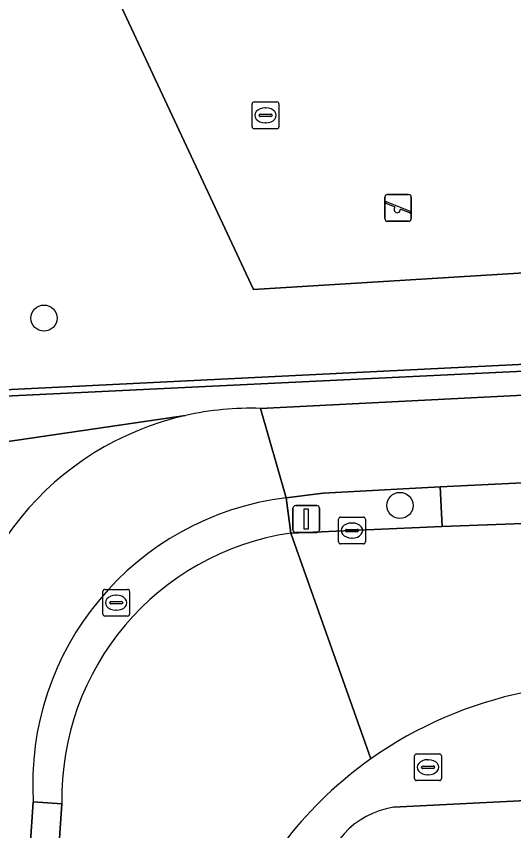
# Model space of a CAD drawing. Extents: x 161848 to 162726, y 385382 to 386521.
# Drawn here: x 162056.32 to 162074.9, y 386345.9 to 386376.34 of the extents above; entities that cross this region are included whole.
import ezdxf

# ---------------------------------------------------------------- set-up
doc = ezdxf.new("R2010")
doc.units = 0
for name, color, linetype in [('IMGEO_Boom', 7, 'Continuous'), ('IMGEO_Brandkraan', 7, 'Continuous'), ('IMGEO_Erf', 7, 'Continuous'), ('IMGEO_Fietspad_gesloten', 7, 'Continuous'), ('IMGEO_Groenvoorziening', 7, 'Continuous'), ('IMGEO_Kolk', 7, 'Continuous'), ('IMGEO_Lichtmast', 7, 'Continuous'), ('IMGEO_Muur', 7, 'Continuous'), ('IMGEO_Rijbaan_lokaal_open', 7, 'Continuous'), ('IMGEO_Rioolput', 7, 'Continuous'), ('IMGEO_Speelvoorziening', 7, 'Continuous'), ('IMGEO_Voetpad_open', 7, 'Continuous')]:
    doc.layers.add(name, color=color, linetype=linetype)

msp = doc.modelspace()

# ---------------------------------------------------------------- linework, layer by layer
at = {"layer": 'IMGEO_Boom'}
for centre in [(162057.356, 386365.059), (162070.652, 386358.059)]:
    msp.add_circle(centre, 0.489, dxfattribs=at)
at = {"layer": 'IMGEO_Brandkraan'}
for p, q in [((162071.274, 386348.776), (162072.126, 386348.776)), ((162071.199, 386347.85), (162071.199, 386348.702)), ((162071.687, 386348.556), (162071.712, 386348.556)), ((162072.2, 386348.702), (162072.2, 386347.85)), ((162071.458, 386348.27), (162071.458, 386348.282)), ((162071.896, 386348.233), (162071.498, 386348.233)), ((162071.501, 386348.319), (162071.899, 386348.319)), ((162071.942, 386348.282), (162071.942, 386348.27)), ((162071.71, 386347.996), (162071.685, 386347.996)), ((162072.126, 386347.776), (162071.274, 386347.776))]:
    msp.add_line(p, q, dxfattribs=at)
for points in [[(162071.274, 386348.776), (162072.126, 386348.776)], [(162071.199, 386347.85), (162071.199, 386348.702)], [(162072.2, 386348.702), (162072.2, 386347.85)], [(162072.126, 386347.776), (162071.274, 386347.776)]]:
    msp.add_lwpolyline(points, dxfattribs=at)
for centre, radius, start, end in [((162071.276, 386348.7), 0.0765, 91.552, 178.448), ((162071.276, 386348.7), 0.0765, 91.552, 178.448), ((162072.124, 386348.7), 0.0765, 1.552, 88.448), ((162072.124, 386348.7), 0.0765, 1.552, 88.448), ((162071.498, 386348.279), 0.0403, 85.8775, 175.7526), ((162071.495, 386348.269), 0.0366, 178.938, 274.7102), ((162071.899, 386348.276), 0.043, 264.8664, 352.4533), ((162071.903, 386348.281), 0.0386, 1.7309, 96.639), ((162071.276, 386347.852), 0.0765, 181.552, 268.448), ((162071.276, 386347.852), 0.0765, 181.552, 268.448), ((162072.124, 386347.852), 0.0765, 271.552, 358.448), ((162072.124, 386347.852), 0.0765, 271.552, 358.448)]:
    msp.add_arc(centre, radius, start, end, dxfattribs=at)
for centre, major_axis, ratio, start_param, end_param in [((162071.686, 386348.276), (-0.387, 0.002), 0.722429, 4.712389, 7.853982), ((162071.711, 386348.276), (-0.39, 0.002), 0.717154, 1.570796, 4.712389)]:
    msp.add_ellipse(centre, major_axis=major_axis, ratio=ratio, start_param=start_param, end_param=end_param, dxfattribs=at)
at = {"layer": 'IMGEO_Erf'}
for points in [[(162063.824, 386466.818), (162063.346, 386466.196), (162062.937, 386465.085), (162060.869, 386434.271), (162060.371, 386426.78), (162059.237, 386409.724), (162058.573, 386399.326), (162060.958, 386395.005), (162059.81, 386377.62), (162065.185, 386366.125), (162080.144, 386367.054), (162079.904, 386363.565), (162083.018, 386363.719), (162083.776, 386375.504), (162081.967, 386375.629), (162083.614, 386400.266), (162087.248, 386400.02), (162088.726, 386422.297), (162089.716, 386422.193)], [(162124.225, 386349.488), (162070.409, 386346.778)]]:
    msp.add_lwpolyline(points, dxfattribs=at)
msp.add_arc((162070.891, 386343.663), 3.152, 98.794, 176.4754, dxfattribs=at)
at = {"layer": 'IMGEO_Fietspad_gesloten'}
for points in [[(162152.32, 386366.073), (162131.297, 386364.979), (162122.27, 386364.487), (162115.293, 386364.208), (162065.445, 386361.685), (162066.4, 386358.343), (162067.788, 386358.516), (162072.157, 386358.748), (162075.491, 386358.922), (162086.436, 386359.471), (162094.846, 386359.878), (162096.891, 386359.975), (162105.153, 386360.438), (162111.169, 386360.718), (162114.532, 386360.894), (162114.921, 386360.914), (162141.51, 386361.575), (162146.968, 386361.723)], [(162066.4, 386358.343), (162065.445, 386361.685)], [(162054.002, 386350.846), (162045.852, 386229.774), (162049.041, 386229.563), (162049.789, 386240.833), (162050.732, 386254.748), (162051.885, 386271.703), (162053.125, 386290.31), (162053.462, 386295.238), (162056.953, 386346.978)]]:
    msp.add_lwpolyline(points, dxfattribs=at)
for centre, radius, start, end in [((162065.074, 386350.653), 11.038, 88.0754, 102.7513), ((162065.076, 386350.614), 11.076, 102.7141, 178.8022), ((162067.714, 386347.642), 10.781, 96.9993, 183.5315)]:
    msp.add_arc(centre, radius, start, end, dxfattribs=at)
at = {"layer": 'IMGEO_Groenvoorziening'}
for points in [[(162079.904, 386363.565), (162080.144, 386367.054), (162065.185, 386366.125), (162059.81, 386377.62), (162060.958, 386395.005), (162058.573, 386399.326), (162059.237, 386409.724), (162060.371, 386426.78), (162059.326, 386426.861), (162058.28, 386411.611), (162056.721, 386387.548), (162054.854, 386362.326)], [(162072.157, 386358.748), (162067.788, 386358.516), (162066.4, 386358.343), (162066.573, 386357.021), (162072.225, 386357.267)]]:
    msp.add_lwpolyline(points, close=True, dxfattribs=at)
at = {"layer": 'IMGEO_Kolk'}
for p, q in [((162065.206, 386373.135), (162066.058, 386373.135)), ((162065.131, 386372.209), (162065.131, 386373.061)), ((162065.619, 386372.915), (162065.644, 386372.915)), ((162066.132, 386373.061), (162066.132, 386372.209)), ((162065.39, 386372.629), (162065.39, 386372.641)), ((162065.828, 386372.592), (162065.43, 386372.592)), ((162065.433, 386372.678), (162065.831, 386372.678)), ((162065.874, 386372.641), (162065.874, 386372.629)), ((162065.642, 386372.355), (162065.617, 386372.355)), ((162066.058, 386372.135), (162065.206, 386372.135)), ((162068.433, 386357.621), (162069.285, 386357.621)), ((162068.358, 386356.695), (162068.358, 386357.547)), ((162068.846, 386357.401), (162068.871, 386357.401)), ((162069.359, 386357.547), (162069.359, 386356.695)), ((162068.617, 386357.115), (162068.617, 386357.127)), ((162069.055, 386357.078), (162068.657, 386357.078)), ((162068.66, 386357.164), (162069.058, 386357.164)), ((162069.101, 386357.127), (162069.101, 386357.115)), ((162068.869, 386356.841), (162068.844, 386356.841)), ((162069.285, 386356.621), (162068.433, 386356.621))]:
    msp.add_line(p, q, dxfattribs=at)
for points in [[(162065.206, 386373.135), (162066.058, 386373.135)], [(162065.131, 386372.209), (162065.131, 386373.061)], [(162066.132, 386373.061), (162066.132, 386372.209)], [(162066.058, 386372.135), (162065.206, 386372.135)], [(162068.433, 386357.621), (162069.285, 386357.621)], [(162068.358, 386356.695), (162068.358, 386357.547)], [(162069.359, 386357.547), (162069.359, 386356.695)], [(162069.285, 386356.621), (162068.433, 386356.621)]]:
    msp.add_lwpolyline(points, dxfattribs=at)
for centre, radius, start, end in [((162065.208, 386373.059), 0.0765, 91.552, 178.448), ((162065.208, 386373.059), 0.0765, 91.552, 178.448), ((162066.056, 386373.059), 0.0765, 1.552, 88.448), ((162066.056, 386373.059), 0.0765, 1.552, 88.448), ((162065.43, 386372.638), 0.0403, 85.8775, 175.7526), ((162065.427, 386372.628), 0.0366, 178.938, 274.7102), ((162065.831, 386372.635), 0.043, 264.8664, 352.4533), ((162065.835, 386372.64), 0.0386, 1.7309, 96.639), ((162065.208, 386372.211), 0.0765, 181.552, 268.448), ((162065.208, 386372.211), 0.0765, 181.552, 268.448), ((162066.056, 386372.211), 0.0765, 271.552, 358.448), ((162066.056, 386372.211), 0.0765, 271.552, 358.448), ((162068.435, 386357.545), 0.0765, 91.552, 178.448), ((162068.435, 386357.545), 0.0765, 91.552, 178.448), ((162069.283, 386357.545), 0.0765, 1.552, 88.448), ((162069.283, 386357.545), 0.0765, 1.552, 88.448), ((162068.657, 386357.124), 0.0403, 85.8775, 175.7526), ((162068.654, 386357.114), 0.0366, 178.938, 274.7102), ((162069.058, 386357.121), 0.043, 264.8664, 352.4533), ((162069.062, 386357.126), 0.0386, 1.7309, 96.639), ((162068.435, 386356.697), 0.0765, 181.552, 268.448), ((162068.435, 386356.697), 0.0765, 181.552, 268.448), ((162069.283, 386356.697), 0.0765, 271.552, 358.448), ((162069.283, 386356.697), 0.0765, 271.552, 358.448)]:
    msp.add_arc(centre, radius, start, end, dxfattribs=at)
for centre, major_axis, ratio, start_param, end_param in [((162065.618, 386372.635), (-0.387, 0.002), 0.722429, 4.712389, 7.853982), ((162065.643, 386372.635), (-0.39, 0.002), 0.717154, 1.570796, 4.712389), ((162068.845, 386357.121), (-0.387, 0.002), 0.722429, 4.712389, 7.853982), ((162068.87, 386357.121), (-0.39, 0.002), 0.717154, 1.570796, 4.712389)]:
    msp.add_ellipse(centre, major_axis=major_axis, ratio=ratio, start_param=start_param, end_param=end_param, dxfattribs=at)
at = {"layer": 'IMGEO_Lichtmast'}
for p, q in [((162066.657, 386357.152), (162066.657, 386357.952)), ((162066.657, 386357.952), (162066.657, 386357.152)), ((162066.757, 386358.052), (162067.547, 386358.052)), ((162067.547, 386358.052), (162066.757, 386358.052)), ((162067.647, 386357.952), (162067.647, 386357.152)), ((162067.647, 386357.152), (162067.647, 386357.952)), ((162067.547, 386357.052), (162066.757, 386357.052)), ((162066.757, 386357.052), (162067.547, 386357.052))]:
    msp.add_line(p, q, dxfattribs=at)
msp.add_lwpolyline([(162067.077, 386357.927), (162067.227, 386357.927), (162067.227, 386357.177), (162067.077, 386357.177), (162067.077, 386357.927)], dxfattribs=at)
for centre, start, end in [((162066.757, 386357.952), 90, 180), ((162066.757, 386357.952), 90, 180), ((162067.547, 386357.952), 0, 90), ((162067.547, 386357.952), 360, 90), ((162066.757, 386357.152), 180, 270), ((162066.757, 386357.152), 180, 270), ((162067.547, 386357.152), 270, 0), ((162067.547, 386357.152), 270, 0)]:
    msp.add_arc(centre, 0.1, start, end, dxfattribs=at)
at = {"layer": 'IMGEO_Muur'}
msp.add_lwpolyline([(162096.178, 386364.084), (162096.209, 386364.576), (162093.19, 386364.222), (162092.683, 386364.197), (162088.646, 386363.997), (162083.018, 386363.719), (162079.904, 386363.565), (162054.854, 386362.326), (162054.855, 386362.092)], close=True, dxfattribs=at)
at = {"layer": 'IMGEO_Rijbaan_lokaal_open'}
for points in [[(162148.749, 386359.022), (162145.978, 386359.177), (162143.735, 386359.248), (162139.092, 386359.379), (162136.449, 386359.462), (162131.868, 386359.526), (162126.785, 386359.455), (162118.751, 386359.14), (162114.617, 386358.988), (162111.225, 386358.836), (162105.206, 386358.592), (162096.976, 386358.254), (162094.896, 386358.165), (162086.487, 386357.836), (162075.596, 386357.395), (162072.225, 386357.267), (162066.573, 386357.021), (162069.563, 386348.586)], [(162069.563, 386348.586), (162066.573, 386357.021)], [(162058.028, 386346.909), (162054.511, 386295.129), (162054.173, 386290.223), (162052.908, 386271.635), (162051.766, 386254.681), (162050.834, 386240.782), (162049.721, 386223.815), (162046.601, 386176.338), (162046.003, 386167.514), (162045.648, 386162.285), (162044.342, 386142.167), (162043.224, 386125.333), (162042.345, 386112.63), (162048.375, 386112.1), (162048.498, 386113.868), (162051.328, 386155.749)]]:
    msp.add_lwpolyline(points, dxfattribs=at)
for centre, radius, start, end in [((162068.023, 386347.129), 9.998, 98.3413, 181.2607), ((162078.313, 386336.252), 15.122, 101.351, 125.3548), ((162078.207, 386336.382), 14.955, 125.3104, 141.8216)]:
    msp.add_arc(centre, radius, start, end, dxfattribs=at)
at = {"layer": 'IMGEO_Rioolput'}
for p, q in [((162059.554, 386353.996), (162059.554, 386354.848)), ((162059.629, 386354.922), (162060.481, 386354.922)), ((162060.555, 386354.848), (162060.555, 386353.996)), ((162060.042, 386354.702), (162060.067, 386354.702)), ((162059.813, 386354.416), (162059.813, 386354.428)), ((162060.251, 386354.379), (162059.853, 386354.379)), ((162059.856, 386354.465), (162060.254, 386354.465)), ((162060.297, 386354.428), (162060.297, 386354.416)), ((162060.065, 386354.142), (162060.04, 386354.142)), ((162060.481, 386353.922), (162059.629, 386353.922))]:
    msp.add_line(p, q, dxfattribs=at)
for points in [[(162059.554, 386353.996), (162059.554, 386354.848)], [(162059.629, 386354.922), (162060.481, 386354.922)], [(162060.555, 386354.848), (162060.555, 386353.996)], [(162060.481, 386353.922), (162059.629, 386353.922)]]:
    msp.add_lwpolyline(points, dxfattribs=at)
for centre, radius, start, end in [((162059.631, 386354.846), 0.0765, 91.552, 178.448), ((162059.631, 386354.846), 0.0765, 91.552, 178.448), ((162060.479, 386354.846), 0.0765, 1.552, 88.448), ((162060.479, 386354.846), 0.0765, 1.552, 88.448), ((162059.853, 386354.425), 0.0403, 85.8775, 175.7526), ((162059.85, 386354.415), 0.0366, 178.938, 274.7102), ((162060.254, 386354.422), 0.043, 264.8664, 352.4533), ((162060.258, 386354.427), 0.0386, 1.7309, 96.639), ((162059.631, 386353.998), 0.0765, 181.552, 268.448), ((162059.631, 386353.998), 0.0765, 181.552, 268.448), ((162060.479, 386353.998), 0.0765, 271.552, 358.448), ((162060.479, 386353.998), 0.0765, 271.552, 358.448)]:
    msp.add_arc(centre, radius, start, end, dxfattribs=at)
for centre, major_axis, ratio, start_param, end_param in [((162060.041, 386354.422), (-0.387, 0.002), 0.722429, 4.712389, 7.853982), ((162060.066, 386354.422), (-0.39, 0.002), 0.717154, 1.570796, 4.712389)]:
    msp.add_ellipse(centre, major_axis=major_axis, ratio=ratio, start_param=start_param, end_param=end_param, dxfattribs=at)
at = {"layer": 'IMGEO_Speelvoorziening'}
for p, q in [((162070.087, 386368.779), (162070.087, 386369.579)), ((162070.087, 386369.579), (162070.087, 386368.779)), ((162070.187, 386369.679), (162070.977, 386369.679)), ((162070.977, 386369.679), (162070.187, 386369.679)), ((162071.077, 386369.579), (162071.077, 386368.779)), ((162071.077, 386368.779), (162071.077, 386369.579)), ((162070.47, 386369.207), (162070.131, 386369.344)), ((162070.156, 386369.404), (162071.032, 386369.051)), ((162071.008, 386368.991), (162070.668, 386369.128)), ((162070.977, 386368.679), (162070.187, 386368.679)), ((162070.187, 386368.679), (162070.977, 386368.679))]:
    msp.add_line(p, q, dxfattribs=at)
for centre, radius, start, end in [((162070.187, 386369.579), 0.1, 90, 180), ((162070.187, 386369.579), 0.1, 90, 180), ((162070.977, 386369.579), 0.1, 0, 90), ((162070.977, 386369.579), 0.1, 360, 90), ((162070.144, 386369.374), 0.0327, 68.078, 248.078), ((162070.549, 386369.117), 0.12, 130.9928, 5.1632), ((162071.02, 386369.021), 0.0327, 248.078, 68.078), ((162070.187, 386368.779), 0.1, 180, 270), ((162070.187, 386368.779), 0.1, 180, 270), ((162070.977, 386368.779), 0.1, 270, 0), ((162070.977, 386368.779), 0.1, 270, 0)]:
    msp.add_arc(centre, radius, start, end, dxfattribs=at)
at = {"layer": 'IMGEO_Voetpad_open'}
for points in [[(162065.445, 386361.685), (162115.293, 386364.208), (162122.27, 386364.487), (162131.297, 386364.979), (162152.32, 386366.073), (162152.711, 386367.077), (162133.351, 386366.075), (162125.713, 386365.574), (162098.294, 386364.179), (162098.289, 386363.993), (162096.193, 386363.887), (162096.178, 386364.084), (162054.855, 386362.092), (162050.477, 386359.642), (162062.638, 386361.419)], [(162062.638, 386361.419), (162050.477, 386359.642), (162050.06, 386354.559), (162052.238, 386353.53), (162051.907, 386348.645), (162047.349, 386281.382), (162046.877, 386274.409), (162046.309, 386266.869), (162044.479, 386266.955), (162044.035, 386261.754), (162042.917, 386261.82), (162041.854, 386261.995)], [(162066.573, 386357.021), (162066.4, 386358.343)], [(162070.409, 386346.778), (162124.225, 386349.488)], [(162056.953, 386346.978), (162058.028, 386346.909)]]:
    msp.add_lwpolyline(points, dxfattribs=at)
for points in [[(162072.157, 386358.748), (162072.225, 386357.267), (162075.596, 386357.395), (162075.491, 386358.922)], [(162058.028, 386346.909), (162056.953, 386346.978), (162053.462, 386295.238), (162054.511, 386295.129)]]:
    msp.add_lwpolyline(points, close=True, dxfattribs=at)
for centre, radius, start, end in [((162065.074, 386350.653), 11.038, 88.0754, 102.7513), ((162065.076, 386350.614), 11.076, 102.7141, 178.8022), ((162067.714, 386347.642), 10.781, 96.9993, 183.5315), ((162068.023, 386347.129), 9.998, 98.3413, 181.2607), ((162078.313, 386336.252), 15.122, 101.351, 125.3548), ((162078.207, 386336.382), 14.955, 125.3104, 141.8216), ((162070.891, 386343.663), 3.152, 98.794, 176.4754)]:
    msp.add_arc(centre, radius, start, end, dxfattribs=at)

doc.saveas('drawing.dxf')
